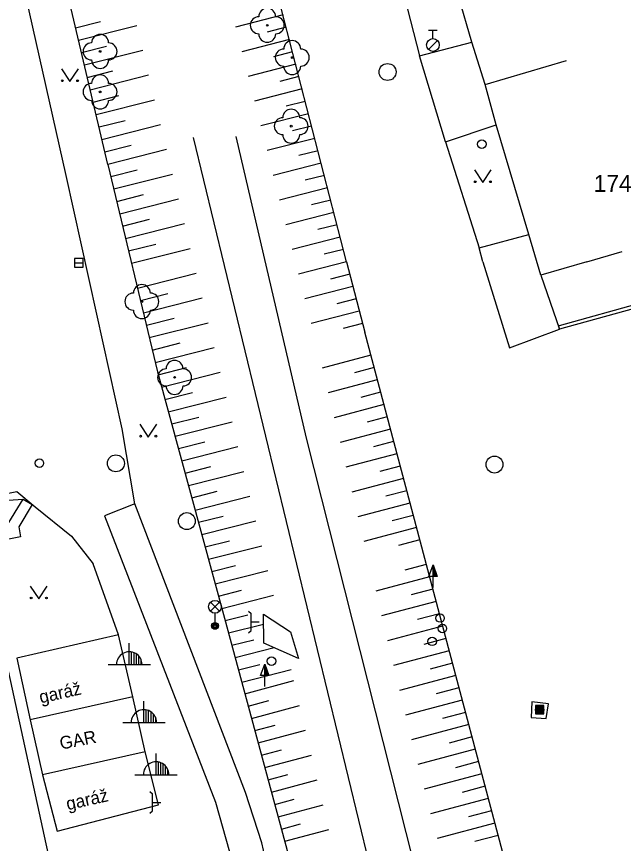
# Model space of a CAD drawing. Extents: x -539515 to -538098, y -1182060 to -1180157.
# Drawn here: x -539031.49 to -538995.73, y -1180534.25 to -1180485.57 of the extents above; entities that cross this region are included whole.
import ezdxf

# ---------------------------------------------------------------- set-up
doc = ezdxf.new("R2010")
doc.units = 0
for name, color, linetype in [('Vrstva 10', 7, 'Continuous'), ('Vrstva 11', 7, 'Continuous'), ('Vrstva 14', 7, 'Continuous'), ('Vrstva 15', 7, 'Continuous'), ('Vrstva 22', 7, 'Continuous'), ('Vrstva 25', 7, 'Continuous'), ('Vrstva 27', 7, 'Continuous'), ('Vrstva 28', 7, 'Continuous'), ('Vrstva 31', 7, 'Continuous'), ('Vrstva 33', 7, 'Continuous'), ('Vrstva 36', 7, 'Continuous'), ('Vrstva 37', 7, 'Continuous'), ('Vrstva 41', 7, 'Continuous'), ('Vrstva 47', 7, 'Continuous'), ('Vrstva 5', 7, 'Continuous'), ('Vrstva 7', 7, 'Continuous'), ('Vrstva 8', 7, 'Continuous')]:
    doc.layers.add(name, color=color, linetype=linetype)

msp = doc.modelspace()

# ---------------------------------------------------------------- linework, layer by layer
at = {"layer": 'Vrstva 10'}
for p, q in [((-539028.56, -1180494.92), (-539033.17, -1180474.42)), ((-539010.82, -1180475.89), (-539007.75, -1180487.88)), ((-539006.21, -1180492.95), (-539007.75, -1180487.88)), ((-539006.21, -1180492.95), (-539004.24, -1180499.18)), ((-539026.76, -1180503.08), (-539028.56, -1180494.92)), ((-539004.02, -1180500), (-539004.24, -1180499.18)), ((-539004.02, -1180500), (-539002.44, -1180505.07)), ((-539025.27, -1180509.84), (-539026.76, -1180503.08)), ((-539002.44, -1180505.07), (-538999.51, -1180503.98)), ((-539024.53, -1180514.26), (-539025.27, -1180509.84)), ((-539034.36, -1180514.2), (-539031.1, -1180513.97)), ((-539031.1, -1180513.97), (-539030.57, -1180514.3)), ((-539028.25, -1180516.16), (-539026.98, -1180517.79)), ((-539025.48, -1180521.97), (-539026.98, -1180517.79)), ((-539001.13, -1180525.92), (-539001.17, -1180526.83)), ((-539000.15, -1180526.02), (-539001.13, -1180525.92)), ((-539000.28, -1180526.89), (-539000.15, -1180526.02)), ((-539001.17, -1180526.83), (-539000.28, -1180526.89))]:
    msp.add_line(p, q, dxfattribs=at)
msp.add_lwpolyline([(-539036.43, -1180514.4), (-539032.43, -1180513.73), (-539031.47, -1180513.52), (-539030.39, -1180514.43), (-539028.25, -1180516.16)], dxfattribs=at)
at = {"layer": 'Vrstva 11'}
for p, q in [((-539007.75, -1180487.88), (-539004.67, -1180487.07)), ((-539006.21, -1180492.95), (-539003.23, -1180491.95)), ((-539004.24, -1180499.18), (-539001.3, -1180498.4)), ((-539032.11, -1180515.609), (-539031.1, -1180513.97)), ((-539030.57, -1180514.3), (-539031.36, -1180515.6)), ((-539024.53, -1180514.26), (-539026.32, -1180514.96)), ((-539018.01, -1180531.25), (-539024.53, -1180514.26)), ((-539026.32, -1180514.96), (-539019.77, -1180531.81)), ((-539031.36, -1180515.6), (-539031.27, -1180516.19)), ((-539031.27, -1180516.19), (-539033.618, -1180516.663))]:
    msp.add_line(p, q, dxfattribs=at)
for points in [[(-539015.35, -1180521.79), (-539014.87, -1180523.35), (-539016.92, -1180522.45), (-539016.94, -1180520.75), (-539015.35, -1180521.79)], [(-539016.35, -1180537.24), (-539017.05, -1180534.22), (-539018.01, -1180531.25)], [(-539019.77, -1180531.81), (-539018.94, -1180534.75), (-539018.1, -1180537.63)]]:
    msp.add_lwpolyline(points, dxfattribs=at)
at = {"layer": 'Vrstva 14'}
for p, q in [((-539012.048, -1180500), (-539018.51, -1180474.89)), ((-539026.11, -1180494.28), (-539030.48, -1180475.83)), ((-539021.08, -1180492.68), (-539010.09, -1180538.02)), ((-539018.57, -1180492.62), (-539014.42, -1180510.38)), ((-539026.11, -1180494.28), (-539023.19, -1180506.48)), ((-539012.048, -1180500), (-539010.98, -1180504.15)), ((-539002.54, -1180535.95), (-539010.98, -1180504.15)), ((-539023.19, -1180506.48), (-539019.24, -1180520.98)), ((-539014.42, -1180510.38), (-539003.89, -1180552.06)), ((-539019.24, -1180520.98), (-539014.87, -1180537.14))]:
    msp.add_line(p, q, dxfattribs=at)
at = {"layer": 'Vrstva 15'}
for p, q in [((-539015.787, -1180485.473), (-539018.583, -1180486.193)), ((-539028.017, -1180486.229), (-539026.546, -1180485.856)), ((-539027.844, -1180486.958), (-539024.411, -1180486.088)), ((-539015.6, -1180486.2), (-539016.719, -1180486.488)), ((-539015.413, -1180486.926), (-539018.213, -1180487.647)), ((-539027.671, -1180487.688), (-539026.185, -1180487.312)), ((-539027.498, -1180488.418), (-539024.06, -1180487.546)), ((-539015.226, -1180487.652), (-539016.347, -1180487.941)), ((-539015.039, -1180488.379), (-539017.843, -1180489.1)), ((-539027.326, -1180489.148), (-539025.823, -1180488.767)), ((-539027.153, -1180489.878), (-539023.709, -1180489.005)), ((-539014.852, -1180489.105), (-539015.974, -1180489.394)), ((-539014.665, -1180489.831), (-539017.473, -1180490.554)), ((-539026.98, -1180490.608), (-539025.462, -1180490.223)), ((-539026.807, -1180491.338), (-539023.358, -1180490.463)), ((-539014.478, -1180490.558), (-539015.602, -1180490.847)), ((-539014.291, -1180491.284), (-539017.103, -1180492.008)), ((-539026.634, -1180492.068), (-539025.1, -1180491.679)), ((-539026.461, -1180492.798), (-539023.008, -1180491.922)), ((-539014.104, -1180492.01), (-539015.23, -1180492.3)), ((-539013.917, -1180492.737), (-539016.733, -1180493.461)), ((-539026.288, -1180493.527), (-539024.739, -1180493.135)), ((-539026.115, -1180494.257), (-539022.657, -1180493.381)), ((-539013.73, -1180493.463), (-539014.857, -1180493.753)), ((-539013.543, -1180494.189), (-539016.363, -1180494.915)), ((-539025.941, -1180494.987), (-539024.377, -1180494.591)), ((-539025.766, -1180495.716), (-539022.306, -1180494.839)), ((-539013.356, -1180494.916), (-539014.485, -1180495.206)), ((-539013.17, -1180495.642), (-539015.993, -1180496.369)), ((-539025.592, -1180496.446), (-539024.016, -1180496.046)), ((-539025.417, -1180497.175), (-539021.955, -1180496.298)), ((-539012.983, -1180496.368), (-539014.113, -1180496.659)), ((-539012.796, -1180497.095), (-539015.623, -1180497.822)), ((-539025.242, -1180497.905), (-539023.654, -1180497.502)), ((-539025.068, -1180498.634), (-539021.605, -1180497.756)), ((-539012.609, -1180497.821), (-539013.74, -1180498.112)), ((-539012.422, -1180498.547), (-539015.252, -1180499.276)), ((-539024.893, -1180499.364), (-539023.293, -1180498.958)), ((-539024.719, -1180500.093), (-539021.254, -1180499.215)), ((-539012.235, -1180499.274), (-539013.368, -1180499.565)), ((-539012.048, -1180500), (-539014.882, -1180500.729)), ((-539024.369, -1180501.552), (-539020.903, -1180500.673)), ((-539011.861, -1180500.726), (-539012.995, -1180501.018)), ((-539011.674, -1180501.453), (-539014.512, -1180502.183)), ((-539024.195, -1180502.282), (-539022.57, -1180501.87)), ((-539024.02, -1180503.011), (-539020.552, -1180502.132)), ((-539011.487, -1180502.179), (-539012.623, -1180502.471)), ((-539011.3, -1180502.905), (-539014.142, -1180503.637)), ((-539023.846, -1180503.741), (-539022.208, -1180503.325)), ((-539023.671, -1180504.47), (-539020.202, -1180503.59)), ((-539011.113, -1180503.632), (-539012.251, -1180503.924)), ((-539023.496, -1180505.199), (-539021.847, -1180504.781)), ((-539023.322, -1180505.929), (-539019.851, -1180505.049)), ((-539010.619, -1180505.507), (-539013.482, -1180506.267)), ((-539023.142, -1180506.657), (-539021.485, -1180506.237)), ((-539022.945, -1180507.381), (-539019.5, -1180506.507)), ((-539010.427, -1180506.232), (-539011.579, -1180506.537)), ((-539010.235, -1180506.957), (-539013.132, -1180507.725)), ((-539022.747, -1180508.105), (-539021.124, -1180507.693)), ((-539022.55, -1180508.828), (-539019.149, -1180507.966)), ((-539010.042, -1180507.682), (-539011.208, -1180507.991)), ((-539009.85, -1180508.406), (-539012.782, -1180509.185)), ((-539022.353, -1180509.552), (-539020.762, -1180509.149)), ((-539022.156, -1180510.276), (-539018.798, -1180509.424)), ((-539009.658, -1180509.131), (-539010.837, -1180509.444)), ((-539009.465, -1180509.856), (-539012.432, -1180510.643)), ((-539021.959, -1180511), (-539020.401, -1180510.604)), ((-539021.762, -1180511.723), (-539018.448, -1180510.883)), ((-539009.273, -1180510.581), (-539010.467, -1180510.898)), ((-539009.08, -1180511.306), (-539012.082, -1180512.102)), ((-539021.564, -1180512.447), (-539020.039, -1180512.06)), ((-539021.367, -1180513.171), (-539018.097, -1180512.342)), ((-539008.888, -1180512.031), (-539010.096, -1180512.351)), ((-539008.696, -1180512.756), (-539011.732, -1180513.562)), ((-539021.17, -1180513.895), (-539019.678, -1180513.516)), ((-539020.973, -1180514.618), (-539017.746, -1180513.8)), ((-539008.503, -1180513.481), (-539009.725, -1180513.805)), ((-539008.311, -1180514.206), (-539011.382, -1180515.02)), ((-539020.776, -1180515.342), (-539019.316, -1180514.972)), ((-539020.579, -1180516.066), (-539017.395, -1180515.259)), ((-539008.119, -1180514.931), (-539009.354, -1180515.258)), ((-539007.926, -1180515.656), (-539011.032, -1180516.48)), ((-539020.382, -1180516.79), (-539018.955, -1180516.428)), ((-539020.184, -1180517.513), (-539017.045, -1180516.717)), ((-539007.734, -1180516.38), (-539008.983, -1180516.712)), ((-539019.987, -1180518.237), (-539018.593, -1180517.883)), ((-539019.79, -1180518.961), (-539016.694, -1180518.176)), ((-539007.349, -1180517.83), (-539008.612, -1180518.166)), ((-539007.157, -1180518.555), (-539010.332, -1180519.397)), ((-539019.593, -1180519.685), (-539018.232, -1180519.339)), ((-539019.396, -1180520.408), (-539016.343, -1180519.634)), ((-539006.964, -1180519.28), (-539008.241, -1180519.619)), ((-539006.772, -1180520.005), (-539009.981, -1180520.857)), ((-539019.199, -1180521.132), (-539017.871, -1180520.795)), ((-539006.58, -1180520.73), (-539007.87, -1180521.072)), ((-539019.003, -1180521.856), (-539016.933, -1180521.331)), ((-539006.387, -1180521.455), (-539009.631, -1180522.316)), ((-539006.195, -1180522.18), (-539007.5, -1180522.526)), ((-539018.807, -1180522.58), (-539017.512, -1180522.252)), ((-539018.611, -1180523.304), (-539016.306, -1180522.72)), ((-539006.003, -1180522.905), (-539009.281, -1180523.774)), ((-539005.81, -1180523.63), (-539007.129, -1180523.979)), ((-539018.416, -1180524.029), (-539017.153, -1180523.708)), ((-539018.22, -1180524.753), (-539015.309, -1180524.014)), ((-539005.618, -1180524.354), (-539008.931, -1180525.234)), ((-539018.035, -1180525.435), (-539015.156, -1180524.663)), ((-539005.426, -1180525.079), (-539006.758, -1180525.433)), ((-539017.839, -1180526.16), (-539016.621, -1180525.833)), ((-539005.233, -1180525.804), (-539008.581, -1180526.693)), ((-539017.644, -1180526.883), (-539014.811, -1180526.124)), ((-539005.041, -1180526.529), (-539006.387, -1180526.886)), ((-539017.448, -1180527.607), (-539016.25, -1180527.287)), ((-539004.848, -1180527.254), (-539008.224, -1180528.15)), ((-539017.252, -1180528.332), (-539014.467, -1180527.585)), ((-539004.656, -1180527.979), (-539006.008, -1180528.338)), ((-539017.056, -1180529.055), (-539015.879, -1180528.74)), ((-539004.464, -1180528.704), (-539007.847, -1180529.602)), ((-539016.86, -1180529.78), (-539014.123, -1180529.046)), ((-539004.271, -1180529.429), (-539005.626, -1180529.788)), ((-539016.665, -1180530.503), (-539015.509, -1180530.194)), ((-539004.079, -1180530.154), (-539007.47, -1180531.053)), ((-539016.469, -1180531.228), (-539013.778, -1180530.506)), ((-539003.887, -1180530.879), (-539005.245, -1180531.239)), ((-539016.273, -1180531.952), (-539015.138, -1180531.647)), ((-539003.694, -1180531.604), (-539007.093, -1180532.506)), ((-539016.077, -1180532.675), (-539013.434, -1180531.967)), ((-539003.502, -1180532.328), (-539004.863, -1180532.69)), ((-539015.881, -1180533.4), (-539014.767, -1180533.101)), ((-539003.309, -1180533.053), (-539006.716, -1180533.958)), ((-539015.686, -1180534.123), (-539013.089, -1180533.428)), ((-539003.117, -1180533.778), (-539004.481, -1180534.14))]:
    msp.add_line(p, q, dxfattribs=at)
at = {"layer": 'Vrstva 22'}
for centre in [(-539016.72, -1180486.08), (-539026.57, -1180487.62), (-539015.25, -1180487.98), (-539026.57, -1180490), (-539015.31, -1180492.02), (-539024.11, -1180502.35), (-539022.18, -1180506.81)]:
    msp.add_circle(centre, 0.05, dxfattribs=at)
for centre, start, end in [((-539016.72, -1180485.58), 0, 180), ((-539017.22, -1180486.08), 90, 270), ((-539016.22, -1180486.08), 270, 90), ((-539026.57, -1180487.12), 0, 180), ((-539016.72, -1180486.58), 180, 0), ((-539027.07, -1180487.62), 90, 270), ((-539026.07, -1180487.62), 270, 90), ((-539015.25, -1180487.48), 0, 180), ((-539015.75, -1180487.98), 90, 270), ((-539014.75, -1180487.98), 270, 90), ((-539026.57, -1180488.12), 180, 0), ((-539015.25, -1180488.48), 180, 0), ((-539026.57, -1180489.5), 0, 180), ((-539027.07, -1180490), 90, 270), ((-539026.07, -1180490), 270, 90), ((-539026.57, -1180490.5), 180, 0), ((-539015.31, -1180491.52), 0, 180), ((-539015.81, -1180492.02), 90, 270), ((-539014.81, -1180492.02), 270, 90), ((-539015.31, -1180492.52), 180, 0), ((-539024.11, -1180501.85), 0, 180), ((-539024.61, -1180502.35), 90, 270), ((-539023.61, -1180502.35), 270, 90), ((-539024.11, -1180502.85), 180, 0), ((-539022.18, -1180506.31), 0, 180), ((-539022.68, -1180506.81), 90, 270), ((-539021.68, -1180506.81), 270, 90), ((-539022.18, -1180507.31), 180, 0)]:
    msp.add_arc(centre, 0.5, start, end, dxfattribs=at)
at = {"layer": 'Vrstva 25'}
for p, q in [((-539007.203, -1180518.528), (-539006.95, -1180517.854)), ((-539006.95, -1180518.528), (-539007.203, -1180518.528)), ((-539006.95, -1180519.18), (-539006.95, -1180518.53)), ((-539017.123, -1180524.358), (-539016.87, -1180523.684)), ((-539016.87, -1180524.358), (-539017.123, -1180524.358)), ((-539016.87, -1180525.01), (-539016.87, -1180524.36))]:
    msp.add_line(p, q, dxfattribs=at)
for points in [[(-539006.7, -1180518.53), (-539006.95, -1180518.53), (-539006.95, -1180517.854), (-539006.95, -1180517.854)], [(-539006.758, -1180518.49), (-539006.911, -1180518.49), (-539006.911, -1180518.078)], [(-539006.815, -1180518.451), (-539006.871, -1180518.451), (-539006.871, -1180518.301)], [(-539016.62, -1180524.36), (-539016.87, -1180524.36), (-539016.87, -1180523.684), (-539016.87, -1180523.684)], [(-539016.678, -1180524.32), (-539016.831, -1180524.32), (-539016.831, -1180523.908)], [(-539016.735, -1180524.281), (-539016.791, -1180524.281), (-539016.791, -1180524.131)], [(-539000.916, -1180526.625), (-539000.416, -1180526.625), (-539000.416, -1180526.125), (-539000.916, -1180526.125)], [(-539000.866, -1180526.575), (-539000.466, -1180526.575), (-539000.466, -1180526.175), (-539000.866, -1180526.175)], [(-539000.816, -1180526.525), (-539000.516, -1180526.525), (-539000.516, -1180526.225), (-539000.816, -1180526.225)], [(-539000.766, -1180526.475), (-539000.566, -1180526.475), (-539000.566, -1180526.275), (-539000.766, -1180526.275)], [(-539000.716, -1180526.425), (-539000.616, -1180526.425), (-539000.616, -1180526.325), (-539000.716, -1180526.325)]]:
    msp.add_lwpolyline(points, close=True, dxfattribs=at)
for radius in [0.25, 0.2, 0.15, 0.1, 0.05]:
    msp.add_circle((-539000.666, -1180526.375), radius, dxfattribs=at)
at = {"layer": 'Vrstva 27'}
for p, q in [((-539028.07, -1180500.07), (-539027.57, -1180500.07)), ((-539017.82, -1180520.568), (-539017.678, -1180520.71)), ((-539017.678, -1180521.71), (-539017.678, -1180520.71)), ((-539017.678, -1180521.21), (-539017.19, -1180521.21)), ((-539017.82, -1180521.85), (-539017.678, -1180521.71)), ((-539023.63, -1180531.188), (-539023.488, -1180531.33)), ((-539023.488, -1180532.33), (-539023.488, -1180531.33)), ((-539023.488, -1180531.83), (-539023, -1180531.83)), ((-539023.63, -1180532.47), (-539023.488, -1180532.33))]:
    msp.add_line(p, q, dxfattribs=at)
msp.add_lwpolyline([(-539028.07, -1180500.32), (-539027.57, -1180500.32), (-539027.57, -1180499.82), (-539028.07, -1180499.82)], close=True, dxfattribs=at)
for centre in [(-539009.63, -1180488.83), (-539025.64, -1180511.87), (-539003.33, -1180511.94), (-539021.46, -1180515.27)]:
    msp.add_circle(centre, 0.5, dxfattribs=at)
at = {"layer": 'Vrstva 28'}
for p, q in [((-539007.21, -1180486.364), (-539006.71, -1180486.364)), ((-539006.96, -1180486.864), (-539006.96, -1180486.364)), ((-539007.219, -1180487.511), (-539006.689, -1180486.981))]:
    msp.add_line(p, q, dxfattribs=at)
msp.add_circle((-539006.96, -1180487.24), 0.375, dxfattribs=at)
at = {"layer": 'Vrstva 31'}
for centre in [(-539004.08, -1180493.08), (-539030.15, -1180511.86), (-539006.54, -1180520.98), (-539006.4, -1180521.59), (-539007, -1180522.35), (-539016.47, -1180523.52)]:
    msp.add_circle(centre, 0.25, dxfattribs=at)
at = {"layer": 'Vrstva 33'}
for p, q in [((-539020.064, -1180520.581), (-539019.536, -1180520.051)), ((-539020.064, -1180520.051), (-539019.536, -1180520.581)), ((-539019.8, -1180520.69), (-539019.8, -1180521.44))]:
    msp.add_line(p, q, dxfattribs=at)
for centre, radius in [((-539019.8, -1180520.316), 0.375), ((-539019.8, -1180521.441), 0.2), ((-539019.8, -1180521.441), 0.145), ((-539019.8, -1180521.441), 0.0876)]:
    msp.add_circle(centre, radius, dxfattribs=at)
at = {"layer": 'Vrstva 36'}
for points in [[(-539028.846, -1180488.648), (-539028.346, -1180489.398), (-539027.846, -1180488.648)], [(-539004.517, -1180494.594), (-539004.017, -1180495.344), (-539003.517, -1180494.594)], [(-539024.231, -1180509.57), (-539023.731, -1180510.32), (-539023.231, -1180509.57)], [(-539030.683, -1180519.094), (-539030.183, -1180519.844), (-539029.683, -1180519.094)]]:
    msp.add_lwpolyline(points, dxfattribs=at)
for centre in [(-539028.796, -1180489.348), (-539027.897, -1180489.348), (-539004.467, -1180495.294), (-539003.568, -1180495.294), (-539024.181, -1180510.27), (-539023.282, -1180510.27), (-539030.633, -1180519.794), (-539029.734, -1180519.794)]:
    msp.add_circle(centre, 0.05, dxfattribs=at)
at = {"layer": 'Vrstva 37'}
for p, q in [((-539024.85, -1180523.72), (-539024.85, -1180522.463)), ((-539024.711, -1180523.72), (-539024.711, -1180522.975)), ((-539024.57, -1180523.72), (-539024.57, -1180523.016)), ((-539024.43, -1180523.72), (-539024.43, -1180523.09)), ((-539024.289, -1180523.72), (-539024.289, -1180523.213)), ((-539024.15, -1180523.72), (-539024.15, -1180523.441)), ((-539026.1, -1180523.72), (-539023.6, -1180523.72)), ((-539023.99, -1180527.13), (-539023.99, -1180525.873)), ((-539023.851, -1180527.13), (-539023.851, -1180526.385)), ((-539023.71, -1180527.13), (-539023.71, -1180526.426)), ((-539023.57, -1180527.13), (-539023.57, -1180526.5)), ((-539023.429, -1180527.13), (-539023.429, -1180526.623)), ((-539023.29, -1180527.13), (-539023.29, -1180526.851)), ((-539025.24, -1180527.13), (-539022.74, -1180527.13)), ((-539023.27, -1180530.2), (-539023.27, -1180528.943)), ((-539023.131, -1180530.2), (-539023.131, -1180529.455)), ((-539022.99, -1180530.2), (-539022.99, -1180529.496)), ((-539022.85, -1180530.2), (-539022.85, -1180529.57)), ((-539022.709, -1180530.2), (-539022.709, -1180529.693)), ((-539022.57, -1180530.2), (-539022.57, -1180529.921)), ((-539024.52, -1180530.2), (-539022.02, -1180530.2))]:
    msp.add_line(p, q, dxfattribs=at)
for centre in [(-539024.85, -1180523.712), (-539023.99, -1180527.122), (-539023.27, -1180530.192)]:
    msp.add_arc(centre, 0.75, 359.377, 180.623, dxfattribs=at)
at = {"layer": 'Vrstva 5'}
for p, q in [((-539004.67, -1180487.07), (-539006.48, -1180480.75)), ((-539003.89, -1180489.56), (-539004.67, -1180487.07)), ((-539003.89, -1180489.56), (-538999.091, -1180488.156)), ((-539003.23, -1180491.95), (-539003.89, -1180489.56)), ((-539001.3, -1180498.4), (-539003.23, -1180491.95)), ((-539000.6, -1180500.8), (-539001.3, -1180498.4)), ((-538997.88, -1180500), (-538995.801, -1180499.391)), ((-538997.88, -1180500), (-539000.6, -1180500.8)), ((-539025.48, -1180521.97), (-539031.48, -1180523.34)), ((-539024.65, -1180525.62), (-539025.48, -1180521.97)), ((-539031.48, -1180523.34), (-539030.685, -1180526.961)), ((-539024.65, -1180525.62), (-539030.685, -1180526.961)), ((-539023.91, -1180528.85), (-539024.65, -1180525.62)), ((-539030.685, -1180526.961), (-539029.961, -1180530.203)), ((-539023.91, -1180528.85), (-539029.961, -1180530.203)), ((-539023.12, -1180531.98), (-539023.91, -1180528.85)), ((-539029.961, -1180530.203), (-539029.1, -1180533.52)), ((-539029.1, -1180533.52), (-539023.12, -1180531.98))]:
    msp.add_line(p, q, dxfattribs=at)
at = {"layer": 'Vrstva 7'}
for p, q in [((-538985.885, -1180500), (-538999.529, -1180503.773)), ((-538985.125, -1180500), (-538999.51, -1180503.98)), ((-538999.566, -1180503.781), (-538999.529, -1180503.773)), ((-538999.51, -1180503.98), (-538999.566, -1180503.781)), ((-539033.618, -1180516.663), (-539029.53, -1180535.34))]:
    msp.add_line(p, q, dxfattribs=at)
at = {"layer": 'Vrstva 8'}
msp.add_line((-539000.6, -1180500.8), (-538999.51, -1180503.98), dxfattribs=at)

# ---------------------------------------------------------------- texts
at = {"layer": 'Vrstva 41'}
for s, rotation, p in [('garáž', 12.6, (-539030.067, -1180526.008)), ('GAR', 10.9465, (-539028.876, -1180528.726)), ('garáž', 12.6, (-539028.479, -1180532.297))]:
    msp.add_text(s, height=0.75, rotation=rotation, dxfattribs=at).set_placement(p)
at = {"layer": 'Vrstva 47'}
msp.add_text('1744', height=1, dxfattribs=at).set_placement((-538997.483, -1180495.891))

doc.saveas('drawing.dxf')
